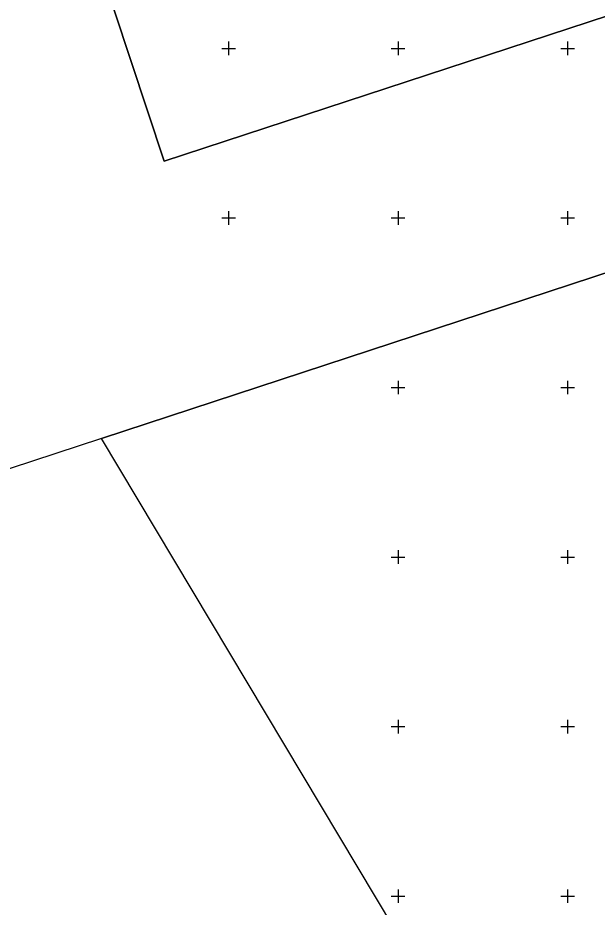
# Model space of a CAD drawing. Extents: x 551623 to 559850, y 6561220 to 6567135.
# Drawn here: x 554937.8 to 555108.7, y 6565096.7 to 6565359 of the extents above; entities that cross this region are included whole.
import ezdxf

# ---------------------------------------------------------------- set-up
doc = ezdxf.new("R2010")
doc.units = 0
doc.layers.add('PIIR', color=7, linetype='Continuous')
doc.layers.add('VORK', color=7, linetype='Continuous')

msp = doc.modelspace()

# ---------------------------------------------------------------- linework, layer by layer
at = {"layer": 'PIIR'}
for points in [[(555166.64, 6565360.5), (555172.72, 6565345.23), (555176.49, 6565331.05), (555178.11, 6565321.18), (555180.26, 6565306.43), (554962.55, 6565234.93), (554787.34, 6565177.48), (554783.59, 6565176.76), (554759.9, 6565289.12), (554708.97, 6565534.83)], [(554946.63, 6565420.78), (554981.01, 6565316.76), (555160.07, 6565375.54)]]:
    msp.add_lwpolyline(points, dxfattribs=at)
for points in [[(554981.01, 6565316.76), (554946.63, 6565420.78), (555113.82, 6565475.68), (555124.27, 6565454.45), (555144.16, 6565410.6), (555160.07, 6565375.54)], [(554962.55, 6565234.93), (555180.26, 6565306.43), (555180.8, 6565287.7), (555180.41, 6565269.99), (555179.22, 6565254.85), (555176.93, 6565240.09), (555172.7, 6565220.76), (555117.14, 6565008.97), (555108.27, 6564991.27)]]:
    msp.add_lwpolyline(points, close=True, dxfattribs=at)
at = {"layer": 'VORK'}
for p, q in [((554998, 6565350), (555002, 6565350)), ((555000, 6565352), (555000, 6565348)), ((555048, 6565350), (555052, 6565350)), ((555050, 6565352), (555050, 6565348)), ((555098, 6565350), (555102, 6565350)), ((555100, 6565352), (555100, 6565348)), ((554998, 6565300), (555002, 6565300)), ((555000, 6565302), (555000, 6565298)), ((555048, 6565300), (555052, 6565300)), ((555050, 6565302), (555050, 6565298)), ((555098, 6565300), (555102, 6565300)), ((555100, 6565302), (555100, 6565298)), ((555048, 6565250), (555052, 6565250)), ((555050, 6565252), (555050, 6565248)), ((555098, 6565250), (555102, 6565250)), ((555100, 6565252), (555100, 6565248)), ((555048, 6565200), (555052, 6565200)), ((555050, 6565202), (555050, 6565198)), ((555098, 6565200), (555102, 6565200)), ((555100, 6565202), (555100, 6565198)), ((555050, 6565152), (555050, 6565148)), ((555100, 6565152), (555100, 6565148)), ((555048, 6565150), (555052, 6565150)), ((555098, 6565150), (555102, 6565150)), ((555050, 6565102), (555050, 6565098)), ((555100, 6565102), (555100, 6565098)), ((555048, 6565100), (555052, 6565100)), ((555098, 6565100), (555102, 6565100))]:
    msp.add_line(p, q, dxfattribs=at)

doc.saveas('drawing.dxf')
